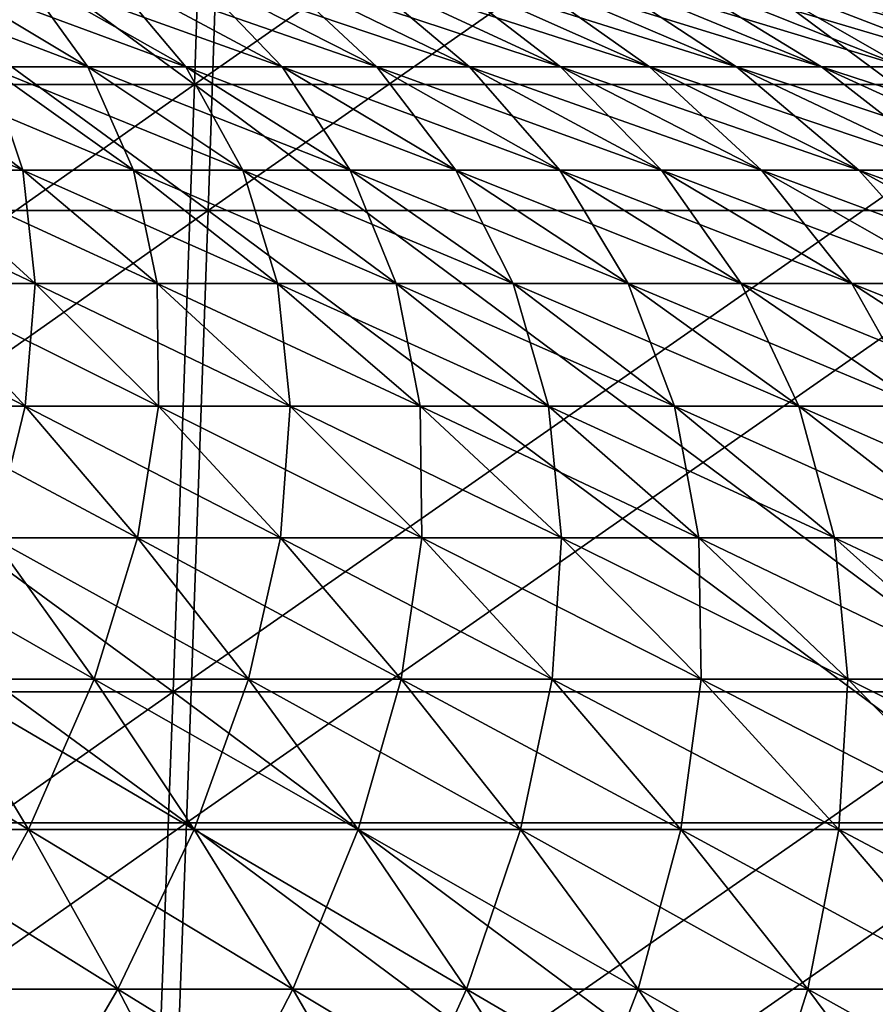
# Model space of a CAD drawing. Header units: millimetres. Extents: x -250 to 250, y -45 to 4150.
# Tile 630 of 656: x 12 to 19, y 4022 to 4030. Entities that reach past the tile are written whole.
import ezdxf

# ---------------------------------------------------------------- set-up
doc = ezdxf.new("R2010")
doc.units = ezdxf.units.MM
doc.header["$LTSCALE"] = 81.481481
for name, color, linetype in [('19', 7, 'CONTINUOUS'), ('20', 7, 'CONTINUOUS'), ('21', 7, 'CONTINUOUS'), ('22', 7, 'CONTINUOUS'), ('23', 7, 'CONTINUOUS'), ('24', 7, 'CONTINUOUS')]:
    doc.layers.add(name, color=color, linetype=linetype)

msp = doc.modelspace()

# ---------------------------------------------------------------- linework, layer by layer
at = {"layer": '19', "color": 7, "linetype": 'CONTINUOUS'}
for points in [[(13.4463, 4028.3791, -218.0081), (6.7263, 4028.3791, -218.3188), (13.6084, 4033.2334, -220.6363), (13.4463, 4028.3791, -218.0081)], [(13.6084, 4033.2334, -220.6363), (6.7263, 4028.3791, -218.3188), (6.8074, 4033.2334, -220.9507), (13.6084, 4033.2334, -220.6363)], [(20.1535, 4028.3791, -217.4907), (13.4463, 4028.3791, -218.0081), (20.3964, 4033.2334, -220.1126), (20.1535, 4028.3791, -217.4907)], [(20.3964, 4033.2334, -220.1126), (13.4463, 4028.3791, -218.0081), (13.6084, 4033.2334, -220.6363), (20.3964, 4033.2334, -220.1126)], [(13.2776, 4023.5841, -215.2736), (6.642, 4023.5841, -215.5804), (13.4463, 4028.3791, -218.0081), (13.2776, 4023.5841, -215.2736)], [(13.4463, 4028.3791, -218.0081), (6.642, 4023.5841, -215.5804), (6.7263, 4028.3791, -218.3188), (13.4463, 4028.3791, -218.0081)], [(19.9007, 4023.5841, -214.7626), (13.2776, 4023.5841, -215.2736), (20.1535, 4028.3791, -217.4907), (19.9007, 4023.5841, -214.7626)], [(20.1535, 4028.3791, -217.4907), (13.2776, 4023.5841, -215.2736), (13.4463, 4028.3791, -218.0081), (20.1535, 4028.3791, -217.4907)], [(13.1025, 4018.8508, -212.434), (6.5543, 4018.8508, -212.7367), (13.2776, 4023.5841, -215.2736), (13.1025, 4018.8508, -212.434)], [(13.2776, 4023.5841, -215.2736), (6.5543, 4018.8508, -212.7367), (6.642, 4023.5841, -215.5804), (13.2776, 4023.5841, -215.2736)], [(19.6382, 4018.8508, -211.9298), (13.1025, 4018.8508, -212.434), (19.9007, 4023.5841, -214.7626), (19.6382, 4018.8508, -211.9298)], [(19.9007, 4023.5841, -214.7626), (13.1025, 4018.8508, -212.434), (13.2776, 4023.5841, -215.2736), (19.9007, 4023.5841, -214.7626)]]:
    msp.add_3dface(points, dxfattribs=at)
at = {"layer": '20', "color": 7, "linetype": 'CONTINUOUS'}
for points in [[(6.7263, 4028.3791, 218.3188), (13.4463, 4028.3791, 218.0081), (6.8074, 4033.2334, 220.9507), (6.7263, 4028.3791, 218.3188)], [(6.8074, 4033.2334, 220.9507), (13.4463, 4028.3791, 218.0081), (13.6084, 4033.2334, 220.6363), (6.8074, 4033.2334, 220.9507)], [(13.4463, 4028.3791, 218.0081), (20.1535, 4028.3791, 217.4907), (13.6084, 4033.2334, 220.6363), (13.4463, 4028.3791, 218.0081)], [(13.6084, 4033.2334, 220.6363), (20.1535, 4028.3791, 217.4907), (20.3964, 4033.2334, 220.1126), (13.6084, 4033.2334, 220.6363)], [(6.642, 4023.5841, 215.5804), (13.2776, 4023.5841, 215.2736), (6.7263, 4028.3791, 218.3188), (6.642, 4023.5841, 215.5804)], [(6.7263, 4028.3791, 218.3188), (13.2776, 4023.5841, 215.2736), (13.4463, 4028.3791, 218.0081), (6.7263, 4028.3791, 218.3188)], [(13.2776, 4023.5841, 215.2736), (19.9007, 4023.5841, 214.7626), (13.4463, 4028.3791, 218.0081), (13.2776, 4023.5841, 215.2736)], [(13.4463, 4028.3791, 218.0081), (19.9007, 4023.5841, 214.7626), (20.1535, 4028.3791, 217.4907), (13.4463, 4028.3791, 218.0081)], [(6.5543, 4018.8508, 212.7367), (13.1025, 4018.8508, 212.434), (6.642, 4023.5841, 215.5804), (6.5543, 4018.8508, 212.7367)], [(6.642, 4023.5841, 215.5804), (13.1025, 4018.8508, 212.434), (13.2776, 4023.5841, 215.2736), (6.642, 4023.5841, 215.5804)], [(13.1025, 4018.8508, 212.434), (19.6382, 4018.8508, 211.9298), (13.2776, 4023.5841, 215.2736), (13.1025, 4018.8508, 212.434)], [(13.2776, 4023.5841, 215.2736), (19.6382, 4018.8508, 211.9298), (19.9007, 4023.5841, 214.7626), (13.2776, 4023.5841, 215.2736)]]:
    msp.add_3dface(points, dxfattribs=at)
at = {"layer": '21', "color": 7, "linetype": 'CONTINUOUS'}
for points in [[(13.3392, 4029.367, 216.2724), (6.6728, 4029.367, 216.5806), (13.5, 4034.182, 218.8789), (13.3392, 4029.367, 216.2724)], [(13.5, 4034.182, 218.8789), (6.6728, 4029.367, 216.5806), (6.7532, 4034.182, 219.1908), (13.5, 4034.182, 218.8789)], [(19.993, 4029.367, 215.759), (13.3392, 4029.367, 216.2724), (20.234, 4034.182, 218.3593), (19.993, 4029.367, 215.759)], [(20.234, 4034.182, 218.3593), (13.3392, 4029.367, 216.2724), (13.5, 4034.182, 218.8789), (20.234, 4034.182, 218.3593)], [(13.172, 4024.6108, 213.5604), (6.5891, 4024.6108, 213.8648), (13.3392, 4029.367, 216.2724), (13.172, 4024.6108, 213.5604)], [(13.3392, 4029.367, 216.2724), (6.5891, 4024.6108, 213.8648), (6.6728, 4029.367, 216.5806), (13.3392, 4029.367, 216.2724)], [(19.7423, 4024.6108, 213.0535), (13.172, 4024.6108, 213.5604), (19.993, 4029.367, 215.759), (19.7423, 4024.6108, 213.0535)], [(19.993, 4029.367, 215.759), (13.172, 4024.6108, 213.5604), (13.3392, 4029.367, 216.2724), (19.993, 4029.367, 215.759)], [(12.9983, 4019.9158, 210.7443), (6.5022, 4019.9158, 211.0446), (13.172, 4024.6108, 213.5604), (12.9983, 4019.9158, 210.7443)], [(13.172, 4024.6108, 213.5604), (6.5022, 4019.9158, 211.0446), (6.5891, 4024.6108, 213.8648), (13.172, 4024.6108, 213.5604)], [(19.482, 4019.9158, 210.244), (12.9983, 4019.9158, 210.7443), (19.7423, 4024.6108, 213.0535), (19.482, 4019.9158, 210.244)], [(19.7423, 4024.6108, 213.0535), (12.9983, 4019.9158, 210.7443), (13.172, 4024.6108, 213.5604), (19.7423, 4024.6108, 213.0535)]]:
    msp.add_3dface(points, dxfattribs=at)
at = {"layer": '22', "color": 7, "linetype": 'CONTINUOUS'}
for points in [[(6.6728, 4029.367, -216.5806), (13.3392, 4029.367, -216.2724), (6.7532, 4034.182, -219.1908), (6.6728, 4029.367, -216.5806)], [(6.7532, 4034.182, -219.1908), (13.3392, 4029.367, -216.2724), (13.5, 4034.182, -218.8789), (6.7532, 4034.182, -219.1908)], [(13.3392, 4029.367, -216.2724), (19.993, 4029.367, -215.759), (13.5, 4034.182, -218.8789), (13.3392, 4029.367, -216.2724)], [(13.5, 4034.182, -218.8789), (19.993, 4029.367, -215.759), (20.234, 4034.182, -218.3593), (13.5, 4034.182, -218.8789)], [(6.5891, 4024.6108, -213.8648), (13.172, 4024.6108, -213.5604), (6.6728, 4029.367, -216.5806), (6.5891, 4024.6108, -213.8648)], [(6.6728, 4029.367, -216.5806), (13.172, 4024.6108, -213.5604), (13.3392, 4029.367, -216.2724), (6.6728, 4029.367, -216.5806)], [(13.172, 4024.6108, -213.5604), (19.7423, 4024.6108, -213.0535), (13.3392, 4029.367, -216.2724), (13.172, 4024.6108, -213.5604)], [(13.3392, 4029.367, -216.2724), (19.7423, 4024.6108, -213.0535), (19.993, 4029.367, -215.759), (13.3392, 4029.367, -216.2724)], [(6.5022, 4019.9158, -211.0446), (12.9983, 4019.9158, -210.7443), (6.5891, 4024.6108, -213.8648), (6.5022, 4019.9158, -211.0446)], [(6.5891, 4024.6108, -213.8648), (12.9983, 4019.9158, -210.7443), (13.172, 4024.6108, -213.5604), (6.5891, 4024.6108, -213.8648)], [(12.9983, 4019.9158, -210.7443), (19.482, 4019.9158, -210.244), (13.172, 4024.6108, -213.5604), (12.9983, 4019.9158, -210.7443)], [(13.172, 4024.6108, -213.5604), (19.482, 4019.9158, -210.244), (19.7423, 4024.6108, -213.0535), (13.172, 4024.6108, -213.5604)]]:
    msp.add_3dface(points, dxfattribs=at)
at = {"layer": '23', "color": 7, "linetype": 'CONTINUOUS'}
for points in [[(11.7243, 4029.5066, 25.4836), (12.5035, 4029.5066, 25.1104), (10.5773, 4030.2427, 22.9905), (11.7243, 4029.5066, 25.4836)], [(10.5773, 4030.2427, 22.9905), (12.5035, 4029.5066, 25.1104), (11.2803, 4030.2427, 22.6539), (10.5773, 4030.2427, 22.9905)], [(12.5035, 4029.5066, 25.1104), (13.2709, 4029.5066, 24.7135), (11.2803, 4030.2427, 22.6539), (12.5035, 4029.5066, 25.1104)], [(11.2803, 4030.2427, 22.6539), (13.2709, 4029.5066, 24.7135), (11.9726, 4030.2427, 22.2958), (11.2803, 4030.2427, 22.6539)], [(13.2709, 4029.5066, 24.7135), (14.0256, 4029.5066, 24.2931), (11.9726, 4030.2427, 22.2958), (13.2709, 4029.5066, 24.7135)], [(11.9726, 4030.2427, 22.2958), (14.0256, 4029.5066, 24.2931), (12.6535, 4030.2427, 21.9165), (11.9726, 4030.2427, 22.2958)], [(14.0256, 4029.5066, 24.2931), (14.7671, 4029.5066, 23.8496), (12.6535, 4030.2427, 21.9165), (14.0256, 4029.5066, 24.2931)], [(12.6535, 4030.2427, 21.9165), (14.7671, 4029.5066, 23.8496), (13.3224, 4030.2427, 21.5165), (12.6535, 4030.2427, 21.9165)], [(14.7671, 4029.5066, 23.8496), (15.4945, 4029.5066, 23.3836), (13.3224, 4030.2427, 21.5165), (14.7671, 4029.5066, 23.8496)], [(13.3224, 4030.2427, 21.5165), (15.4945, 4029.5066, 23.3836), (13.9787, 4030.2427, 21.096), (13.3224, 4030.2427, 21.5165)], [(15.4945, 4029.5066, 23.3836), (16.2073, 4029.5066, 22.8953), (13.9787, 4030.2427, 21.096), (15.4945, 4029.5066, 23.3836)], [(13.9787, 4030.2427, 21.096), (16.2073, 4029.5066, 22.8953), (14.6217, 4030.2427, 20.6555), (13.9787, 4030.2427, 21.096)], [(16.2073, 4029.5066, 22.8953), (16.9046, 4029.5066, 22.3854), (14.6217, 4030.2427, 20.6555), (16.2073, 4029.5066, 22.8953)], [(14.6217, 4030.2427, 20.6555), (16.9046, 4029.5066, 22.3854), (15.2509, 4030.2427, 20.1954), (14.6217, 4030.2427, 20.6555)], [(16.9046, 4029.5066, 22.3854), (17.586, 4029.5066, 21.8542), (15.2509, 4030.2427, 20.1954), (16.9046, 4029.5066, 22.3854)], [(15.2509, 4030.2427, 20.1954), (17.586, 4029.5066, 21.8542), (15.8656, 4030.2427, 19.7162), (15.2509, 4030.2427, 20.1954)], [(17.586, 4029.5066, 21.8542), (18.2506, 4029.5066, 21.3022), (15.8656, 4030.2427, 19.7162), (17.586, 4029.5066, 21.8542)], [(15.8656, 4030.2427, 19.7162), (18.2506, 4029.5066, 21.3022), (16.4652, 4030.2427, 19.2183), (15.8656, 4030.2427, 19.7162)], [(18.2506, 4029.5066, 21.3022), (18.898, 4029.5066, 20.7301), (16.4652, 4030.2427, 19.2183), (18.2506, 4029.5066, 21.3022)], [(16.4652, 4030.2427, 19.2183), (18.898, 4029.5066, 20.7301), (17.0492, 4030.2427, 18.7021), (16.4652, 4030.2427, 19.2183)], [(18.898, 4029.5066, 20.7301), (19.5274, 4029.5066, 20.1383), (17.0492, 4030.2427, 18.7021), (18.898, 4029.5066, 20.7301)], [(17.0492, 4030.2427, 18.7021), (19.5274, 4029.5066, 20.1383), (17.6171, 4030.2427, 18.1682), (17.0492, 4030.2427, 18.7021)], [(19.5274, 4029.5066, 20.1383), (20.1383, 4029.5066, 19.5274), (17.6171, 4030.2427, 18.1682), (19.5274, 4029.5066, 20.1383)], [(17.6171, 4030.2427, 18.1682), (20.1383, 4029.5066, 19.5274), (18.1682, 4030.2427, 17.6171), (17.6171, 4030.2427, 18.1682)], [(20.1383, 4029.5066, 19.5274), (20.7301, 4029.5066, 18.898), (18.1682, 4030.2427, 17.6171), (20.1383, 4029.5066, 19.5274)], [(18.1682, 4030.2427, 17.6171), (20.7301, 4029.5066, 18.898), (18.7021, 4030.2427, 17.0492), (18.1682, 4030.2427, 17.6171)], [(11.1169, 4028.6952, 28.696), (11.9953, 4028.6952, 28.3401), (10.1333, 4029.5066, 26.157), (11.1169, 4028.6952, 28.696)], [(10.1333, 4029.5066, 26.157), (11.9953, 4028.6952, 28.3401), (10.934, 4029.5066, 25.8325), (10.1333, 4029.5066, 26.157)], [(11.9953, 4028.6952, 28.3401), (12.8624, 4028.6952, 27.9572), (10.934, 4029.5066, 25.8325), (11.9953, 4028.6952, 28.3401)], [(10.934, 4029.5066, 25.8325), (12.8624, 4028.6952, 27.9572), (11.7243, 4029.5066, 25.4836), (10.934, 4029.5066, 25.8325)], [(12.8624, 4028.6952, 27.9572), (13.7172, 4028.6952, 27.5479), (11.7243, 4029.5066, 25.4836), (12.8624, 4028.6952, 27.9572)], [(11.7243, 4029.5066, 25.4836), (13.7172, 4028.6952, 27.5479), (12.5035, 4029.5066, 25.1104), (11.7243, 4029.5066, 25.4836)], [(13.7172, 4028.6952, 27.5479), (14.559, 4028.6952, 27.1124), (12.5035, 4029.5066, 25.1104), (13.7172, 4028.6952, 27.5479)], [(12.5035, 4029.5066, 25.1104), (14.559, 4028.6952, 27.1124), (13.2709, 4029.5066, 24.7135), (12.5035, 4029.5066, 25.1104)], [(14.559, 4028.6952, 27.1124), (15.3871, 4028.6952, 26.6512), (13.2709, 4029.5066, 24.7135), (14.559, 4028.6952, 27.1124)], [(13.2709, 4029.5066, 24.7135), (15.3871, 4028.6952, 26.6512), (14.0256, 4029.5066, 24.2931), (13.2709, 4029.5066, 24.7135)], [(15.3871, 4028.6952, 26.6512), (16.2005, 4028.6952, 26.1647), (14.0256, 4029.5066, 24.2931), (15.3871, 4028.6952, 26.6512)], [(14.0256, 4029.5066, 24.2931), (16.2005, 4028.6952, 26.1647), (14.7671, 4029.5066, 23.8496), (14.0256, 4029.5066, 24.2931)], [(16.2005, 4028.6952, 26.1647), (16.9985, 4028.6952, 25.6534), (14.7671, 4029.5066, 23.8496), (16.2005, 4028.6952, 26.1647)], [(14.7671, 4029.5066, 23.8496), (16.9985, 4028.6952, 25.6534), (15.4945, 4029.5066, 23.3836), (14.7671, 4029.5066, 23.8496)], [(16.9985, 4028.6952, 25.6534), (17.7805, 4028.6952, 25.1177), (15.4945, 4029.5066, 23.3836), (16.9985, 4028.6952, 25.6534)], [(15.4945, 4029.5066, 23.3836), (17.7805, 4028.6952, 25.1177), (16.2073, 4029.5066, 22.8953), (15.4945, 4029.5066, 23.3836)], [(17.7805, 4028.6952, 25.1177), (18.5455, 4028.6952, 24.5583), (16.2073, 4029.5066, 22.8953), (17.7805, 4028.6952, 25.1177)], [(16.2073, 4029.5066, 22.8953), (18.5455, 4028.6952, 24.5583), (16.9046, 4029.5066, 22.3854), (16.2073, 4029.5066, 22.8953)], [(18.5455, 4028.6952, 24.5583), (19.293, 4028.6952, 23.9755), (16.9046, 4029.5066, 22.3854), (18.5455, 4028.6952, 24.5583)], [(16.9046, 4029.5066, 22.3854), (19.293, 4028.6952, 23.9755), (17.586, 4029.5066, 21.8542), (16.9046, 4029.5066, 22.3854)], [(19.293, 4028.6952, 23.9755), (20.0222, 4028.6952, 23.37), (17.586, 4029.5066, 21.8542), (19.293, 4028.6952, 23.9755)], [(17.586, 4029.5066, 21.8542), (20.0222, 4028.6952, 23.37), (18.2506, 4029.5066, 21.3022), (17.586, 4029.5066, 21.8542)], [(20.0222, 4028.6952, 23.37), (20.7324, 4028.6952, 22.7423), (18.2506, 4029.5066, 21.3022), (20.0222, 4028.6952, 23.37)], [(18.2506, 4029.5066, 21.3022), (20.7324, 4028.6952, 22.7423), (18.898, 4029.5066, 20.7301), (18.2506, 4029.5066, 21.3022)], [(11.1251, 4027.809, 31.5708), (12.0921, 4027.809, 31.2132), (10.2279, 4028.6952, 29.0247), (11.1251, 4027.809, 31.5708)], [(10.2279, 4028.6952, 29.0247), (12.0921, 4027.809, 31.2132), (11.1169, 4028.6952, 28.696), (10.2279, 4028.6952, 29.0247)], [(12.0921, 4027.809, 31.2132), (13.0475, 4027.809, 30.826), (11.1169, 4028.6952, 28.696), (12.0921, 4027.809, 31.2132)], [(11.1169, 4028.6952, 28.696), (13.0475, 4027.809, 30.826), (11.9953, 4028.6952, 28.3401), (11.1169, 4028.6952, 28.696)], [(13.0475, 4027.809, 30.826), (13.9906, 4027.809, 30.4096), (11.9953, 4028.6952, 28.3401), (13.0475, 4027.809, 30.826)], [(11.9953, 4028.6952, 28.3401), (13.9906, 4027.809, 30.4096), (12.8624, 4028.6952, 27.9572), (11.9953, 4028.6952, 28.3401)], [(13.9906, 4027.809, 30.4096), (14.9205, 4027.809, 29.9643), (12.8624, 4028.6952, 27.9572), (13.9906, 4027.809, 30.4096)], [(12.8624, 4028.6952, 27.9572), (14.9205, 4027.809, 29.9643), (13.7172, 4028.6952, 27.5479), (12.8624, 4028.6952, 27.9572)], [(14.9205, 4027.809, 29.9643), (15.8361, 4027.809, 29.4906), (13.7172, 4028.6952, 27.5479), (14.9205, 4027.809, 29.9643)], [(13.7172, 4028.6952, 27.5479), (15.8361, 4027.809, 29.4906), (14.559, 4028.6952, 27.1124), (13.7172, 4028.6952, 27.5479)], [(15.8361, 4027.809, 29.4906), (16.7368, 4027.809, 28.989), (14.559, 4028.6952, 27.1124), (15.8361, 4027.809, 29.4906)], [(14.559, 4028.6952, 27.1124), (16.7368, 4027.809, 28.989), (15.3871, 4028.6952, 26.6512), (14.559, 4028.6952, 27.1124)], [(16.7368, 4027.809, 28.989), (17.6216, 4027.809, 28.4598), (15.3871, 4028.6952, 26.6512), (16.7368, 4027.809, 28.989)], [(15.3871, 4028.6952, 26.6512), (17.6216, 4027.809, 28.4598), (16.2005, 4028.6952, 26.1647), (15.3871, 4028.6952, 26.6512)], [(17.6216, 4027.809, 28.4598), (18.4896, 4027.809, 27.9037), (16.2005, 4028.6952, 26.1647), (17.6216, 4027.809, 28.4598)], [(16.2005, 4028.6952, 26.1647), (18.4896, 4027.809, 27.9037), (16.9985, 4028.6952, 25.6534), (16.2005, 4028.6952, 26.1647)], [(18.4896, 4027.809, 27.9037), (19.3402, 4027.809, 27.321), (16.9985, 4028.6952, 25.6534), (18.4896, 4027.809, 27.9037)], [(16.9985, 4028.6952, 25.6534), (19.3402, 4027.809, 27.321), (17.7805, 4028.6952, 25.1177), (16.9985, 4028.6952, 25.6534)], [(19.3402, 4027.809, 27.321), (20.1723, 4027.809, 26.7125), (17.7805, 4028.6952, 25.1177), (19.3402, 4027.809, 27.321)], [(17.7805, 4028.6952, 25.1177), (20.1723, 4027.809, 26.7125), (18.5455, 4028.6952, 24.5583), (17.7805, 4028.6952, 25.1177)], [(20.1723, 4027.809, 26.7125), (20.9854, 4027.809, 26.0786), (18.5455, 4028.6952, 24.5583), (20.1723, 4027.809, 26.7125)], [(18.5455, 4028.6952, 24.5583), (20.9854, 4027.809, 26.0786), (19.293, 4028.6952, 23.9755), (18.5455, 4028.6952, 24.5583)], [(10.9582, 4026.8487, 34.4465), (12.0138, 4026.8487, 34.0927), (10.1476, 4027.809, 31.8984), (10.9582, 4026.8487, 34.4465)], [(10.1476, 4027.809, 31.8984), (12.0138, 4026.8487, 34.0927), (11.1251, 4027.809, 31.5708), (10.1476, 4027.809, 31.8984)], [(12.0138, 4026.8487, 34.0927), (13.058, 4026.8487, 33.7066), (11.1251, 4027.809, 31.5708), (12.0138, 4026.8487, 34.0927)], [(11.1251, 4027.809, 31.5708), (13.058, 4026.8487, 33.7066), (12.0921, 4027.809, 31.2132), (11.1251, 4027.809, 31.5708)], [(13.058, 4026.8487, 33.7066), (14.0898, 4026.8487, 33.2885), (12.0921, 4027.809, 31.2132), (13.058, 4026.8487, 33.7066)], [(12.0921, 4027.809, 31.2132), (14.0898, 4026.8487, 33.2885), (13.0475, 4027.809, 30.826), (12.0921, 4027.809, 31.2132)], [(14.0898, 4026.8487, 33.2885), (15.1082, 4026.8487, 32.8388), (13.0475, 4027.809, 30.826), (14.0898, 4026.8487, 33.2885)], [(13.0475, 4027.809, 30.826), (15.1082, 4026.8487, 32.8388), (13.9906, 4027.809, 30.4096), (13.0475, 4027.809, 30.826)], [(15.1082, 4026.8487, 32.8388), (16.1124, 4026.8487, 32.358), (13.9906, 4027.809, 30.4096), (15.1082, 4026.8487, 32.8388)], [(13.9906, 4027.809, 30.4096), (16.1124, 4026.8487, 32.358), (14.9205, 4027.809, 29.9643), (13.9906, 4027.809, 30.4096)], [(16.1124, 4026.8487, 32.358), (17.1012, 4026.8487, 31.8464), (14.9205, 4027.809, 29.9643), (16.1124, 4026.8487, 32.358)], [(14.9205, 4027.809, 29.9643), (17.1012, 4026.8487, 31.8464), (15.8361, 4027.809, 29.4906), (14.9205, 4027.809, 29.9643)], [(17.1012, 4026.8487, 31.8464), (18.0738, 4026.8487, 31.3047), (15.8361, 4027.809, 29.4906), (17.1012, 4026.8487, 31.8464)], [(15.8361, 4027.809, 29.4906), (18.0738, 4026.8487, 31.3047), (16.7368, 4027.809, 28.989), (15.8361, 4027.809, 29.4906)], [(18.0738, 4026.8487, 31.3047), (19.0292, 4026.8487, 30.7333), (16.7368, 4027.809, 28.989), (18.0738, 4026.8487, 31.3047)], [(16.7368, 4027.809, 28.989), (19.0292, 4026.8487, 30.7333), (17.6216, 4027.809, 28.4598), (16.7368, 4027.809, 28.989)], [(19.0292, 4026.8487, 30.7333), (19.9666, 4026.8487, 30.1327), (17.6216, 4027.809, 28.4598), (19.0292, 4026.8487, 30.7333)], [(17.6216, 4027.809, 28.4598), (19.9666, 4026.8487, 30.1327), (18.4896, 4027.809, 27.9037), (17.6216, 4027.809, 28.4598)], [(19.9666, 4026.8487, 30.1327), (20.8851, 4026.8487, 29.5035), (18.4896, 4027.809, 27.9037), (19.9666, 4026.8487, 30.1327)], [(18.4896, 4027.809, 27.9037), (20.8851, 4026.8487, 29.5035), (19.3402, 4027.809, 27.321), (18.4896, 4027.809, 27.9037)], [(11.7605, 4025.815, 36.9685), (12.8934, 4025.815, 36.5888), (10.9582, 4026.8487, 34.4465), (11.7605, 4025.815, 36.9685)], [(10.9582, 4026.8487, 34.4465), (12.8934, 4025.815, 36.5888), (12.0138, 4026.8487, 34.0927), (10.9582, 4026.8487, 34.4465)], [(12.8934, 4025.815, 36.5888), (14.014, 4025.815, 36.1744), (12.0138, 4026.8487, 34.0927), (12.8934, 4025.815, 36.5888)], [(12.0138, 4026.8487, 34.0927), (14.014, 4025.815, 36.1744), (13.058, 4026.8487, 33.7066), (12.0138, 4026.8487, 34.0927)], [(14.014, 4025.815, 36.1744), (15.1214, 4025.815, 35.7257), (13.058, 4026.8487, 33.7066), (14.014, 4025.815, 36.1744)], [(13.058, 4026.8487, 33.7066), (15.1214, 4025.815, 35.7257), (14.0898, 4026.8487, 33.2885), (13.058, 4026.8487, 33.7066)], [(15.1214, 4025.815, 35.7257), (16.2144, 4025.815, 35.243), (14.0898, 4026.8487, 33.2885), (15.1214, 4025.815, 35.7257)], [(14.0898, 4026.8487, 33.2885), (16.2144, 4025.815, 35.243), (15.1082, 4026.8487, 32.8388), (14.0898, 4026.8487, 33.2885)], [(16.2144, 4025.815, 35.243), (17.292, 4025.815, 34.727), (15.1082, 4026.8487, 32.8388), (16.2144, 4025.815, 35.243)], [(15.1082, 4026.8487, 32.8388), (17.292, 4025.815, 34.727), (16.1124, 4026.8487, 32.358), (15.1082, 4026.8487, 32.8388)], [(17.292, 4025.815, 34.727), (18.3532, 4025.815, 34.178), (16.1124, 4026.8487, 32.358), (17.292, 4025.815, 34.727)], [(16.1124, 4026.8487, 32.358), (18.3532, 4025.815, 34.178), (17.1012, 4026.8487, 31.8464), (16.1124, 4026.8487, 32.358)], [(18.3532, 4025.815, 34.178), (19.397, 4025.815, 33.5966), (17.1012, 4026.8487, 31.8464), (18.3532, 4025.815, 34.178)], [(17.1012, 4026.8487, 31.8464), (19.397, 4025.815, 33.5966), (18.0738, 4026.8487, 31.3047), (17.1012, 4026.8487, 31.8464)], [(19.397, 4025.815, 33.5966), (20.4224, 4025.815, 32.9834), (18.0738, 4026.8487, 31.3047), (19.397, 4025.815, 33.5966)], [(18.0738, 4026.8487, 31.3047), (20.4224, 4025.815, 32.9834), (19.0292, 4026.8487, 30.7333), (18.0738, 4026.8487, 31.3047)], [(11.3327, 4024.7087, 39.8302), (12.5539, 4024.7087, 39.4623), (10.6165, 4025.815, 37.3131), (11.3327, 4024.7087, 39.8302)], [(10.6165, 4025.815, 37.3131), (12.5539, 4024.7087, 39.4623), (11.7605, 4025.815, 36.9685), (10.6165, 4025.815, 37.3131)], [(12.5539, 4024.7087, 39.4623), (13.7632, 4024.7087, 39.057), (11.7605, 4025.815, 36.9685), (12.5539, 4024.7087, 39.4623)], [(11.7605, 4025.815, 36.9685), (13.7632, 4024.7087, 39.057), (12.8934, 4025.815, 36.5888), (11.7605, 4025.815, 36.9685)], [(13.7632, 4024.7087, 39.057), (14.9594, 4024.7087, 38.6146), (12.8934, 4025.815, 36.5888), (13.7632, 4024.7087, 39.057)], [(12.8934, 4025.815, 36.5888), (14.9594, 4024.7087, 38.6146), (14.014, 4025.815, 36.1744), (12.8934, 4025.815, 36.5888)], [(14.9594, 4024.7087, 38.6146), (16.1414, 4024.7087, 38.1356), (14.014, 4025.815, 36.1744), (14.9594, 4024.7087, 38.6146)], [(14.014, 4025.815, 36.1744), (16.1414, 4024.7087, 38.1356), (15.1214, 4025.815, 35.7257), (14.014, 4025.815, 36.1744)], [(16.1414, 4024.7087, 38.1356), (17.3082, 4024.7087, 37.6205), (15.1214, 4025.815, 35.7257), (16.1414, 4024.7087, 38.1356)], [(15.1214, 4025.815, 35.7257), (17.3082, 4024.7087, 37.6205), (16.2144, 4025.815, 35.243), (15.1214, 4025.815, 35.7257)], [(17.3082, 4024.7087, 37.6205), (18.4585, 4024.7087, 37.0696), (16.2144, 4025.815, 35.243), (17.3082, 4024.7087, 37.6205)], [(16.2144, 4025.815, 35.243), (18.4585, 4024.7087, 37.0696), (17.292, 4025.815, 34.727), (16.2144, 4025.815, 35.243)], [(18.4585, 4024.7087, 37.0696), (19.5913, 4024.7087, 36.4836), (17.292, 4025.815, 34.727), (18.4585, 4024.7087, 37.0696)], [(17.292, 4025.815, 34.727), (19.5913, 4024.7087, 36.4836), (18.3532, 4025.815, 34.178), (17.292, 4025.815, 34.727)], [(19.5913, 4024.7087, 36.4836), (20.7055, 4024.7087, 35.863), (18.3532, 4025.815, 34.178), (19.5913, 4024.7087, 36.4836)], [(18.3532, 4025.815, 34.178), (20.7055, 4024.7087, 35.863), (19.397, 4025.815, 33.5966), (18.3532, 4025.815, 34.178)], [(10.7313, 4023.5306, 42.6676), (12.0402, 4023.5306, 42.3169), (10.1007, 4024.7087, 40.1603), (10.7313, 4023.5306, 42.6676)], [(10.1007, 4024.7087, 40.1603), (12.0402, 4023.5306, 42.3169), (11.3327, 4024.7087, 39.8302), (10.1007, 4024.7087, 40.1603)], [(12.0402, 4023.5306, 42.3169), (13.3376, 4023.5306, 41.9261), (11.3327, 4024.7087, 39.8302), (12.0402, 4023.5306, 42.3169)], [(11.3327, 4024.7087, 39.8302), (13.3376, 4023.5306, 41.9261), (12.5539, 4024.7087, 39.4623), (11.3327, 4024.7087, 39.8302)], [(13.3376, 4023.5306, 41.9261), (14.6224, 4023.5306, 41.4955), (12.5539, 4024.7087, 39.4623), (13.3376, 4023.5306, 41.9261)], [(12.5539, 4024.7087, 39.4623), (14.6224, 4023.5306, 41.4955), (13.7632, 4024.7087, 39.057), (12.5539, 4024.7087, 39.4623)], [(14.6224, 4023.5306, 41.4955), (15.8934, 4023.5306, 41.0255), (13.7632, 4024.7087, 39.057), (14.6224, 4023.5306, 41.4955)], [(13.7632, 4024.7087, 39.057), (15.8934, 4023.5306, 41.0255), (14.9594, 4024.7087, 38.6146), (13.7632, 4024.7087, 39.057)], [(15.8934, 4023.5306, 41.0255), (17.1492, 4023.5306, 40.5166), (14.9594, 4024.7087, 38.6146), (15.8934, 4023.5306, 41.0255)], [(14.9594, 4024.7087, 38.6146), (17.1492, 4023.5306, 40.5166), (16.1414, 4024.7087, 38.1356), (14.9594, 4024.7087, 38.6146)], [(17.1492, 4023.5306, 40.5166), (18.3888, 4023.5306, 39.9693), (16.1414, 4024.7087, 38.1356), (17.1492, 4023.5306, 40.5166)], [(16.1414, 4024.7087, 38.1356), (18.3888, 4023.5306, 39.9693), (17.3082, 4024.7087, 37.6205), (16.1414, 4024.7087, 38.1356)], [(18.3888, 4023.5306, 39.9693), (19.6109, 4023.5306, 39.384), (17.3082, 4024.7087, 37.6205), (18.3888, 4023.5306, 39.9693)], [(17.3082, 4024.7087, 37.6205), (19.6109, 4023.5306, 39.384), (18.4585, 4024.7087, 37.0696), (17.3082, 4024.7087, 37.6205)], [(19.6109, 4023.5306, 39.384), (20.8144, 4023.5306, 38.7614), (18.4585, 4024.7087, 37.0696), (19.6109, 4023.5306, 39.384)], [(18.4585, 4024.7087, 37.0696), (20.8144, 4023.5306, 38.7614), (19.5913, 4024.7087, 36.4836), (18.4585, 4024.7087, 37.0696)], [(11.3538, 4022.2817, 45.1425), (12.7386, 4022.2817, 44.7715), (10.7313, 4023.5306, 42.6676), (11.3538, 4022.2817, 45.1425)], [(10.7313, 4023.5306, 42.6676), (12.7386, 4022.2817, 44.7715), (12.0402, 4023.5306, 42.3169), (10.7313, 4023.5306, 42.6676)], [(12.7386, 4022.2817, 44.7715), (14.1113, 4022.2817, 44.358), (12.0402, 4023.5306, 42.3169), (12.7386, 4022.2817, 44.7715)], [(12.0402, 4023.5306, 42.3169), (14.1113, 4022.2817, 44.358), (13.3376, 4023.5306, 41.9261), (12.0402, 4023.5306, 42.3169)], [(14.1113, 4022.2817, 44.358), (15.4706, 4022.2817, 43.9024), (13.3376, 4023.5306, 41.9261), (14.1113, 4022.2817, 44.358)], [(13.3376, 4023.5306, 41.9261), (15.4706, 4022.2817, 43.9024), (14.6224, 4023.5306, 41.4955), (13.3376, 4023.5306, 41.9261)], [(15.4706, 4022.2817, 43.9024), (16.8152, 4022.2817, 43.4051), (14.6224, 4023.5306, 41.4955), (15.4706, 4022.2817, 43.9024)], [(14.6224, 4023.5306, 41.4955), (16.8152, 4022.2817, 43.4051), (15.8934, 4023.5306, 41.0255), (14.6224, 4023.5306, 41.4955)], [(16.8152, 4022.2817, 43.4051), (18.1439, 4022.2817, 42.8667), (15.8934, 4023.5306, 41.0255), (16.8152, 4022.2817, 43.4051)], [(15.8934, 4023.5306, 41.0255), (18.1439, 4022.2817, 42.8667), (17.1492, 4023.5306, 40.5166), (15.8934, 4023.5306, 41.0255)], [(18.1439, 4022.2817, 42.8667), (19.4554, 4022.2817, 42.2877), (17.1492, 4023.5306, 40.5166), (18.1439, 4022.2817, 42.8667)], [(17.1492, 4023.5306, 40.5166), (19.4554, 4022.2817, 42.2877), (18.3888, 4023.5306, 39.9693), (17.1492, 4023.5306, 40.5166)], [(19.4554, 4022.2817, 42.2877), (20.7484, 4022.2817, 41.6685), (18.3888, 4023.5306, 39.9693), (19.4554, 4022.2817, 42.2877)], [(18.3888, 4023.5306, 39.9693), (20.7484, 4022.2817, 41.6685), (19.6109, 4023.5306, 39.384), (18.3888, 4023.5306, 39.9693)], [(11.9676, 4020.9628, 47.5831), (13.4273, 4020.9628, 47.192), (11.3538, 4022.2817, 45.1425), (11.9676, 4020.9628, 47.5831)], [(11.3538, 4022.2817, 45.1425), (13.4273, 4020.9628, 47.192), (12.7386, 4022.2817, 44.7715), (11.3538, 4022.2817, 45.1425)], [(13.4273, 4020.9628, 47.192), (14.8742, 4020.9628, 46.7561), (12.7386, 4022.2817, 44.7715), (13.4273, 4020.9628, 47.192)], [(12.7386, 4022.2817, 44.7715), (14.8742, 4020.9628, 46.7561), (14.1113, 4022.2817, 44.358), (12.7386, 4022.2817, 44.7715)], [(14.8742, 4020.9628, 46.7561), (16.307, 4020.9628, 46.2759), (14.1113, 4022.2817, 44.358), (14.8742, 4020.9628, 46.7561)], [(14.1113, 4022.2817, 44.358), (16.307, 4020.9628, 46.2759), (15.4706, 4022.2817, 43.9024), (14.1113, 4022.2817, 44.358)], [(16.307, 4020.9628, 46.2759), (17.7243, 4020.9628, 45.7518), (15.4706, 4022.2817, 43.9024), (16.307, 4020.9628, 46.2759)], [(15.4706, 4022.2817, 43.9024), (17.7243, 4020.9628, 45.7518), (16.8152, 4022.2817, 43.4051), (15.4706, 4022.2817, 43.9024)], [(17.7243, 4020.9628, 45.7518), (19.1248, 4020.9628, 45.1842), (16.8152, 4022.2817, 43.4051), (17.7243, 4020.9628, 45.7518)], [(16.8152, 4022.2817, 43.4051), (19.1248, 4020.9628, 45.1842), (18.1439, 4022.2817, 42.8667), (16.8152, 4022.2817, 43.4051)], [(19.1248, 4020.9628, 45.1842), (20.5072, 4020.9628, 44.5739), (18.1439, 4022.2817, 42.8667), (19.1248, 4020.9628, 45.1842)], [(18.1439, 4022.2817, 42.8667), (20.5072, 4020.9628, 44.5739), (19.4554, 4022.2817, 42.2877), (18.1439, 4022.2817, 42.8667)]]:
    msp.add_3dface(points, dxfattribs=at)
at = {"layer": '24', "color": 7, "linetype": 'CONTINUOUS'}
for points in [[(12.5035, 4029.5066, -25.1104), (11.7243, 4029.5066, -25.4836), (11.2803, 4030.2427, -22.6539), (12.5035, 4029.5066, -25.1104)], [(11.9726, 4030.2427, -22.2958), (12.5035, 4029.5066, -25.1104), (11.2803, 4030.2427, -22.6539), (11.9726, 4030.2427, -22.2958)], [(13.2709, 4029.5066, -24.7135), (12.5035, 4029.5066, -25.1104), (11.9726, 4030.2427, -22.2958), (13.2709, 4029.5066, -24.7135)], [(12.6535, 4030.2427, -21.9165), (13.2709, 4029.5066, -24.7135), (11.9726, 4030.2427, -22.2958), (12.6535, 4030.2427, -21.9165)], [(14.0256, 4029.5066, -24.2931), (13.2709, 4029.5066, -24.7135), (12.6535, 4030.2427, -21.9165), (14.0256, 4029.5066, -24.2931)], [(13.3224, 4030.2427, -21.5165), (14.0256, 4029.5066, -24.2931), (12.6535, 4030.2427, -21.9165), (13.3224, 4030.2427, -21.5165)], [(14.7671, 4029.5066, -23.8496), (14.0256, 4029.5066, -24.2931), (13.3224, 4030.2427, -21.5165), (14.7671, 4029.5066, -23.8496)], [(13.9787, 4030.2427, -21.096), (14.7671, 4029.5066, -23.8496), (13.3224, 4030.2427, -21.5165), (13.9787, 4030.2427, -21.096)], [(15.4945, 4029.5066, -23.3836), (14.7671, 4029.5066, -23.8496), (13.9787, 4030.2427, -21.096), (15.4945, 4029.5066, -23.3836)], [(14.6217, 4030.2427, -20.6555), (15.4945, 4029.5066, -23.3836), (13.9787, 4030.2427, -21.096), (14.6217, 4030.2427, -20.6555)], [(16.2073, 4029.5066, -22.8953), (15.4945, 4029.5066, -23.3836), (14.6217, 4030.2427, -20.6555), (16.2073, 4029.5066, -22.8953)], [(15.2509, 4030.2427, -20.1954), (16.2073, 4029.5066, -22.8953), (14.6217, 4030.2427, -20.6555), (15.2509, 4030.2427, -20.1954)], [(16.9046, 4029.5066, -22.3854), (16.2073, 4029.5066, -22.8953), (15.2509, 4030.2427, -20.1954), (16.9046, 4029.5066, -22.3854)], [(15.8656, 4030.2427, -19.7162), (16.9046, 4029.5066, -22.3854), (15.2509, 4030.2427, -20.1954), (15.8656, 4030.2427, -19.7162)], [(17.586, 4029.5066, -21.8542), (16.9046, 4029.5066, -22.3854), (15.8656, 4030.2427, -19.7162), (17.586, 4029.5066, -21.8542)], [(16.4652, 4030.2427, -19.2183), (17.586, 4029.5066, -21.8542), (15.8656, 4030.2427, -19.7162), (16.4652, 4030.2427, -19.2183)], [(18.2506, 4029.5066, -21.3022), (17.586, 4029.5066, -21.8542), (16.4652, 4030.2427, -19.2183), (18.2506, 4029.5066, -21.3022)], [(17.0492, 4030.2427, -18.7021), (18.2506, 4029.5066, -21.3022), (16.4652, 4030.2427, -19.2183), (17.0492, 4030.2427, -18.7021)], [(18.898, 4029.5066, -20.7301), (18.2506, 4029.5066, -21.3022), (17.0492, 4030.2427, -18.7021), (18.898, 4029.5066, -20.7301)], [(17.6171, 4030.2427, -18.1682), (18.898, 4029.5066, -20.7301), (17.0492, 4030.2427, -18.7021), (17.6171, 4030.2427, -18.1682)], [(19.5274, 4029.5066, -20.1383), (18.898, 4029.5066, -20.7301), (17.6171, 4030.2427, -18.1682), (19.5274, 4029.5066, -20.1383)], [(18.1682, 4030.2427, -17.6171), (19.5274, 4029.5066, -20.1383), (17.6171, 4030.2427, -18.1682), (18.1682, 4030.2427, -17.6171)], [(20.1383, 4029.5066, -19.5274), (19.5274, 4029.5066, -20.1383), (18.1682, 4030.2427, -17.6171), (20.1383, 4029.5066, -19.5274)], [(18.7021, 4030.2427, -17.0492), (20.1383, 4029.5066, -19.5274), (18.1682, 4030.2427, -17.6171), (18.7021, 4030.2427, -17.0492)], [(11.9953, 4028.6952, -28.3401), (11.1169, 4028.6952, -28.696), (10.934, 4029.5066, -25.8325), (11.9953, 4028.6952, -28.3401)], [(11.7243, 4029.5066, -25.4836), (11.9953, 4028.6952, -28.3401), (10.934, 4029.5066, -25.8325), (11.7243, 4029.5066, -25.4836)], [(12.8624, 4028.6952, -27.9572), (11.9953, 4028.6952, -28.3401), (11.7243, 4029.5066, -25.4836), (12.8624, 4028.6952, -27.9572)], [(12.5035, 4029.5066, -25.1104), (12.8624, 4028.6952, -27.9572), (11.7243, 4029.5066, -25.4836), (12.5035, 4029.5066, -25.1104)], [(13.7172, 4028.6952, -27.5479), (12.8624, 4028.6952, -27.9572), (12.5035, 4029.5066, -25.1104), (13.7172, 4028.6952, -27.5479)], [(13.2709, 4029.5066, -24.7135), (13.7172, 4028.6952, -27.5479), (12.5035, 4029.5066, -25.1104), (13.2709, 4029.5066, -24.7135)], [(14.559, 4028.6952, -27.1124), (13.7172, 4028.6952, -27.5479), (13.2709, 4029.5066, -24.7135), (14.559, 4028.6952, -27.1124)], [(14.0256, 4029.5066, -24.2931), (14.559, 4028.6952, -27.1124), (13.2709, 4029.5066, -24.7135), (14.0256, 4029.5066, -24.2931)], [(15.3871, 4028.6952, -26.6512), (14.559, 4028.6952, -27.1124), (14.0256, 4029.5066, -24.2931), (15.3871, 4028.6952, -26.6512)], [(14.7671, 4029.5066, -23.8496), (15.3871, 4028.6952, -26.6512), (14.0256, 4029.5066, -24.2931), (14.7671, 4029.5066, -23.8496)], [(16.2005, 4028.6952, -26.1647), (15.3871, 4028.6952, -26.6512), (14.7671, 4029.5066, -23.8496), (16.2005, 4028.6952, -26.1647)], [(15.4945, 4029.5066, -23.3836), (16.2005, 4028.6952, -26.1647), (14.7671, 4029.5066, -23.8496), (15.4945, 4029.5066, -23.3836)], [(16.9985, 4028.6952, -25.6534), (16.2005, 4028.6952, -26.1647), (15.4945, 4029.5066, -23.3836), (16.9985, 4028.6952, -25.6534)], [(16.2073, 4029.5066, -22.8953), (16.9985, 4028.6952, -25.6534), (15.4945, 4029.5066, -23.3836), (16.2073, 4029.5066, -22.8953)], [(17.7805, 4028.6952, -25.1177), (16.9985, 4028.6952, -25.6534), (16.2073, 4029.5066, -22.8953), (17.7805, 4028.6952, -25.1177)], [(16.9046, 4029.5066, -22.3854), (17.7805, 4028.6952, -25.1177), (16.2073, 4029.5066, -22.8953), (16.9046, 4029.5066, -22.3854)], [(18.5455, 4028.6952, -24.5583), (17.7805, 4028.6952, -25.1177), (16.9046, 4029.5066, -22.3854), (18.5455, 4028.6952, -24.5583)], [(17.586, 4029.5066, -21.8542), (18.5455, 4028.6952, -24.5583), (16.9046, 4029.5066, -22.3854), (17.586, 4029.5066, -21.8542)], [(19.293, 4028.6952, -23.9755), (18.5455, 4028.6952, -24.5583), (17.586, 4029.5066, -21.8542), (19.293, 4028.6952, -23.9755)], [(18.2506, 4029.5066, -21.3022), (19.293, 4028.6952, -23.9755), (17.586, 4029.5066, -21.8542), (18.2506, 4029.5066, -21.3022)], [(20.0222, 4028.6952, -23.37), (19.293, 4028.6952, -23.9755), (18.2506, 4029.5066, -21.3022), (20.0222, 4028.6952, -23.37)], [(18.898, 4029.5066, -20.7301), (20.0222, 4028.6952, -23.37), (18.2506, 4029.5066, -21.3022), (18.898, 4029.5066, -20.7301)], [(12.0921, 4027.809, -31.2132), (11.1251, 4027.809, -31.5708), (11.1169, 4028.6952, -28.696), (12.0921, 4027.809, -31.2132)], [(11.9953, 4028.6952, -28.3401), (12.0921, 4027.809, -31.2132), (11.1169, 4028.6952, -28.696), (11.9953, 4028.6952, -28.3401)], [(13.0475, 4027.809, -30.826), (12.0921, 4027.809, -31.2132), (11.9953, 4028.6952, -28.3401), (13.0475, 4027.809, -30.826)], [(12.8624, 4028.6952, -27.9572), (13.0475, 4027.809, -30.826), (11.9953, 4028.6952, -28.3401), (12.8624, 4028.6952, -27.9572)], [(13.9906, 4027.809, -30.4096), (13.0475, 4027.809, -30.826), (12.8624, 4028.6952, -27.9572), (13.9906, 4027.809, -30.4096)], [(13.7172, 4028.6952, -27.5479), (13.9906, 4027.809, -30.4096), (12.8624, 4028.6952, -27.9572), (13.7172, 4028.6952, -27.5479)], [(14.9205, 4027.809, -29.9643), (13.9906, 4027.809, -30.4096), (13.7172, 4028.6952, -27.5479), (14.9205, 4027.809, -29.9643)], [(14.559, 4028.6952, -27.1124), (14.9205, 4027.809, -29.9643), (13.7172, 4028.6952, -27.5479), (14.559, 4028.6952, -27.1124)], [(15.8361, 4027.809, -29.4906), (14.9205, 4027.809, -29.9643), (14.559, 4028.6952, -27.1124), (15.8361, 4027.809, -29.4906)], [(15.3871, 4028.6952, -26.6512), (15.8361, 4027.809, -29.4906), (14.559, 4028.6952, -27.1124), (15.3871, 4028.6952, -26.6512)], [(16.7368, 4027.809, -28.989), (15.8361, 4027.809, -29.4906), (15.3871, 4028.6952, -26.6512), (16.7368, 4027.809, -28.989)], [(16.2005, 4028.6952, -26.1647), (16.7368, 4027.809, -28.989), (15.3871, 4028.6952, -26.6512), (16.2005, 4028.6952, -26.1647)], [(17.6216, 4027.809, -28.4598), (16.7368, 4027.809, -28.989), (16.2005, 4028.6952, -26.1647), (17.6216, 4027.809, -28.4598)], [(16.9985, 4028.6952, -25.6534), (17.6216, 4027.809, -28.4598), (16.2005, 4028.6952, -26.1647), (16.9985, 4028.6952, -25.6534)], [(18.4896, 4027.809, -27.9037), (17.6216, 4027.809, -28.4598), (16.9985, 4028.6952, -25.6534), (18.4896, 4027.809, -27.9037)], [(17.7805, 4028.6952, -25.1177), (18.4896, 4027.809, -27.9037), (16.9985, 4028.6952, -25.6534), (17.7805, 4028.6952, -25.1177)], [(19.3402, 4027.809, -27.321), (18.4896, 4027.809, -27.9037), (17.7805, 4028.6952, -25.1177), (19.3402, 4027.809, -27.321)], [(18.5455, 4028.6952, -24.5583), (19.3402, 4027.809, -27.321), (17.7805, 4028.6952, -25.1177), (18.5455, 4028.6952, -24.5583)], [(20.1723, 4027.809, -26.7125), (19.3402, 4027.809, -27.321), (18.5455, 4028.6952, -24.5583), (20.1723, 4027.809, -26.7125)], [(19.293, 4028.6952, -23.9755), (20.1723, 4027.809, -26.7125), (18.5455, 4028.6952, -24.5583), (19.293, 4028.6952, -23.9755)], [(12.0138, 4026.8487, -34.0927), (10.9582, 4026.8487, -34.4465), (11.1251, 4027.809, -31.5708), (12.0138, 4026.8487, -34.0927)], [(12.0921, 4027.809, -31.2132), (12.0138, 4026.8487, -34.0927), (11.1251, 4027.809, -31.5708), (12.0921, 4027.809, -31.2132)], [(13.058, 4026.8487, -33.7066), (12.0138, 4026.8487, -34.0927), (12.0921, 4027.809, -31.2132), (13.058, 4026.8487, -33.7066)], [(13.0475, 4027.809, -30.826), (13.058, 4026.8487, -33.7066), (12.0921, 4027.809, -31.2132), (13.0475, 4027.809, -30.826)], [(14.0898, 4026.8487, -33.2885), (13.058, 4026.8487, -33.7066), (13.0475, 4027.809, -30.826), (14.0898, 4026.8487, -33.2885)], [(13.9906, 4027.809, -30.4096), (14.0898, 4026.8487, -33.2885), (13.0475, 4027.809, -30.826), (13.9906, 4027.809, -30.4096)], [(15.1082, 4026.8487, -32.8388), (14.0898, 4026.8487, -33.2885), (13.9906, 4027.809, -30.4096), (15.1082, 4026.8487, -32.8388)], [(14.9205, 4027.809, -29.9643), (15.1082, 4026.8487, -32.8388), (13.9906, 4027.809, -30.4096), (14.9205, 4027.809, -29.9643)], [(16.1124, 4026.8487, -32.358), (15.1082, 4026.8487, -32.8388), (14.9205, 4027.809, -29.9643), (16.1124, 4026.8487, -32.358)], [(15.8361, 4027.809, -29.4906), (16.1124, 4026.8487, -32.358), (14.9205, 4027.809, -29.9643), (15.8361, 4027.809, -29.4906)], [(17.1012, 4026.8487, -31.8464), (16.1124, 4026.8487, -32.358), (15.8361, 4027.809, -29.4906), (17.1012, 4026.8487, -31.8464)], [(16.7368, 4027.809, -28.989), (17.1012, 4026.8487, -31.8464), (15.8361, 4027.809, -29.4906), (16.7368, 4027.809, -28.989)], [(18.0738, 4026.8487, -31.3047), (17.1012, 4026.8487, -31.8464), (16.7368, 4027.809, -28.989), (18.0738, 4026.8487, -31.3047)], [(17.6216, 4027.809, -28.4598), (18.0738, 4026.8487, -31.3047), (16.7368, 4027.809, -28.989), (17.6216, 4027.809, -28.4598)], [(19.0292, 4026.8487, -30.7333), (18.0738, 4026.8487, -31.3047), (17.6216, 4027.809, -28.4598), (19.0292, 4026.8487, -30.7333)], [(18.4896, 4027.809, -27.9037), (19.0292, 4026.8487, -30.7333), (17.6216, 4027.809, -28.4598), (18.4896, 4027.809, -27.9037)], [(19.9666, 4026.8487, -30.1327), (19.0292, 4026.8487, -30.7333), (18.4896, 4027.809, -27.9037), (19.9666, 4026.8487, -30.1327)], [(19.3402, 4027.809, -27.321), (19.9666, 4026.8487, -30.1327), (18.4896, 4027.809, -27.9037), (19.3402, 4027.809, -27.321)], [(12.0138, 4026.8487, -34.0927), (11.7605, 4025.815, -36.9685), (10.9582, 4026.8487, -34.4465), (12.0138, 4026.8487, -34.0927)], [(12.8934, 4025.815, -36.5888), (11.7605, 4025.815, -36.9685), (12.0138, 4026.8487, -34.0927), (12.8934, 4025.815, -36.5888)], [(13.058, 4026.8487, -33.7066), (12.8934, 4025.815, -36.5888), (12.0138, 4026.8487, -34.0927), (13.058, 4026.8487, -33.7066)], [(14.014, 4025.815, -36.1744), (12.8934, 4025.815, -36.5888), (13.058, 4026.8487, -33.7066), (14.014, 4025.815, -36.1744)], [(14.0898, 4026.8487, -33.2885), (14.014, 4025.815, -36.1744), (13.058, 4026.8487, -33.7066), (14.0898, 4026.8487, -33.2885)], [(15.1214, 4025.815, -35.7257), (14.014, 4025.815, -36.1744), (14.0898, 4026.8487, -33.2885), (15.1214, 4025.815, -35.7257)], [(15.1082, 4026.8487, -32.8388), (15.1214, 4025.815, -35.7257), (14.0898, 4026.8487, -33.2885), (15.1082, 4026.8487, -32.8388)], [(16.2144, 4025.815, -35.243), (15.1214, 4025.815, -35.7257), (15.1082, 4026.8487, -32.8388), (16.2144, 4025.815, -35.243)], [(16.1124, 4026.8487, -32.358), (16.2144, 4025.815, -35.243), (15.1082, 4026.8487, -32.8388), (16.1124, 4026.8487, -32.358)], [(17.292, 4025.815, -34.727), (16.2144, 4025.815, -35.243), (16.1124, 4026.8487, -32.358), (17.292, 4025.815, -34.727)], [(17.1012, 4026.8487, -31.8464), (17.292, 4025.815, -34.727), (16.1124, 4026.8487, -32.358), (17.1012, 4026.8487, -31.8464)], [(18.3532, 4025.815, -34.178), (17.292, 4025.815, -34.727), (17.1012, 4026.8487, -31.8464), (18.3532, 4025.815, -34.178)], [(18.0738, 4026.8487, -31.3047), (18.3532, 4025.815, -34.178), (17.1012, 4026.8487, -31.8464), (18.0738, 4026.8487, -31.3047)], [(19.397, 4025.815, -33.5966), (18.3532, 4025.815, -34.178), (18.0738, 4026.8487, -31.3047), (19.397, 4025.815, -33.5966)], [(19.0292, 4026.8487, -30.7333), (19.397, 4025.815, -33.5966), (18.0738, 4026.8487, -31.3047), (19.0292, 4026.8487, -30.7333)], [(12.5539, 4024.7087, -39.4623), (11.3327, 4024.7087, -39.8302), (11.7605, 4025.815, -36.9685), (12.5539, 4024.7087, -39.4623)], [(12.8934, 4025.815, -36.5888), (12.5539, 4024.7087, -39.4623), (11.7605, 4025.815, -36.9685), (12.8934, 4025.815, -36.5888)], [(13.7632, 4024.7087, -39.057), (12.5539, 4024.7087, -39.4623), (12.8934, 4025.815, -36.5888), (13.7632, 4024.7087, -39.057)], [(14.014, 4025.815, -36.1744), (13.7632, 4024.7087, -39.057), (12.8934, 4025.815, -36.5888), (14.014, 4025.815, -36.1744)], [(14.9594, 4024.7087, -38.6146), (13.7632, 4024.7087, -39.057), (14.014, 4025.815, -36.1744), (14.9594, 4024.7087, -38.6146)], [(15.1214, 4025.815, -35.7257), (14.9594, 4024.7087, -38.6146), (14.014, 4025.815, -36.1744), (15.1214, 4025.815, -35.7257)], [(16.1414, 4024.7087, -38.1356), (14.9594, 4024.7087, -38.6146), (15.1214, 4025.815, -35.7257), (16.1414, 4024.7087, -38.1356)], [(16.2144, 4025.815, -35.243), (16.1414, 4024.7087, -38.1356), (15.1214, 4025.815, -35.7257), (16.2144, 4025.815, -35.243)], [(17.3082, 4024.7087, -37.6205), (16.1414, 4024.7087, -38.1356), (16.2144, 4025.815, -35.243), (17.3082, 4024.7087, -37.6205)], [(17.292, 4025.815, -34.727), (17.3082, 4024.7087, -37.6205), (16.2144, 4025.815, -35.243), (17.292, 4025.815, -34.727)], [(18.4585, 4024.7087, -37.0696), (17.3082, 4024.7087, -37.6205), (17.292, 4025.815, -34.727), (18.4585, 4024.7087, -37.0696)], [(18.3532, 4025.815, -34.178), (18.4585, 4024.7087, -37.0696), (17.292, 4025.815, -34.727), (18.3532, 4025.815, -34.178)], [(19.5913, 4024.7087, -36.4836), (18.4585, 4024.7087, -37.0696), (18.3532, 4025.815, -34.178), (19.5913, 4024.7087, -36.4836)], [(19.397, 4025.815, -33.5966), (19.5913, 4024.7087, -36.4836), (18.3532, 4025.815, -34.178), (19.397, 4025.815, -33.5966)], [(12.0402, 4023.5306, -42.3169), (10.7313, 4023.5306, -42.6676), (11.3327, 4024.7087, -39.8302), (12.0402, 4023.5306, -42.3169)], [(12.5539, 4024.7087, -39.4623), (12.0402, 4023.5306, -42.3169), (11.3327, 4024.7087, -39.8302), (12.5539, 4024.7087, -39.4623)], [(13.3376, 4023.5306, -41.9261), (12.0402, 4023.5306, -42.3169), (12.5539, 4024.7087, -39.4623), (13.3376, 4023.5306, -41.9261)], [(13.7632, 4024.7087, -39.057), (13.3376, 4023.5306, -41.9261), (12.5539, 4024.7087, -39.4623), (13.7632, 4024.7087, -39.057)], [(14.6224, 4023.5306, -41.4955), (13.3376, 4023.5306, -41.9261), (13.7632, 4024.7087, -39.057), (14.6224, 4023.5306, -41.4955)], [(14.9594, 4024.7087, -38.6146), (14.6224, 4023.5306, -41.4955), (13.7632, 4024.7087, -39.057), (14.9594, 4024.7087, -38.6146)], [(15.8934, 4023.5306, -41.0255), (14.6224, 4023.5306, -41.4955), (14.9594, 4024.7087, -38.6146), (15.8934, 4023.5306, -41.0255)], [(16.1414, 4024.7087, -38.1356), (15.8934, 4023.5306, -41.0255), (14.9594, 4024.7087, -38.6146), (16.1414, 4024.7087, -38.1356)], [(17.1492, 4023.5306, -40.5166), (15.8934, 4023.5306, -41.0255), (16.1414, 4024.7087, -38.1356), (17.1492, 4023.5306, -40.5166)], [(17.3082, 4024.7087, -37.6205), (17.1492, 4023.5306, -40.5166), (16.1414, 4024.7087, -38.1356), (17.3082, 4024.7087, -37.6205)], [(18.3888, 4023.5306, -39.9693), (17.1492, 4023.5306, -40.5166), (17.3082, 4024.7087, -37.6205), (18.3888, 4023.5306, -39.9693)], [(18.4585, 4024.7087, -37.0696), (18.3888, 4023.5306, -39.9693), (17.3082, 4024.7087, -37.6205), (18.4585, 4024.7087, -37.0696)], [(19.6109, 4023.5306, -39.384), (18.3888, 4023.5306, -39.9693), (18.4585, 4024.7087, -37.0696), (19.6109, 4023.5306, -39.384)], [(19.5913, 4024.7087, -36.4836), (19.6109, 4023.5306, -39.384), (18.4585, 4024.7087, -37.0696), (19.5913, 4024.7087, -36.4836)], [(12.0402, 4023.5306, -42.3169), (11.3538, 4022.2817, -45.1425), (10.7313, 4023.5306, -42.6676), (12.0402, 4023.5306, -42.3169)], [(12.7386, 4022.2817, -44.7715), (11.3538, 4022.2817, -45.1425), (12.0402, 4023.5306, -42.3169), (12.7386, 4022.2817, -44.7715)], [(13.3376, 4023.5306, -41.9261), (12.7386, 4022.2817, -44.7715), (12.0402, 4023.5306, -42.3169), (13.3376, 4023.5306, -41.9261)], [(14.1113, 4022.2817, -44.358), (12.7386, 4022.2817, -44.7715), (13.3376, 4023.5306, -41.9261), (14.1113, 4022.2817, -44.358)], [(14.6224, 4023.5306, -41.4955), (14.1113, 4022.2817, -44.358), (13.3376, 4023.5306, -41.9261), (14.6224, 4023.5306, -41.4955)], [(15.4706, 4022.2817, -43.9024), (14.1113, 4022.2817, -44.358), (14.6224, 4023.5306, -41.4955), (15.4706, 4022.2817, -43.9024)], [(15.8934, 4023.5306, -41.0255), (15.4706, 4022.2817, -43.9024), (14.6224, 4023.5306, -41.4955), (15.8934, 4023.5306, -41.0255)], [(16.8152, 4022.2817, -43.4051), (15.4706, 4022.2817, -43.9024), (15.8934, 4023.5306, -41.0255), (16.8152, 4022.2817, -43.4051)], [(17.1492, 4023.5306, -40.5166), (16.8152, 4022.2817, -43.4051), (15.8934, 4023.5306, -41.0255), (17.1492, 4023.5306, -40.5166)], [(18.1439, 4022.2817, -42.8667), (16.8152, 4022.2817, -43.4051), (17.1492, 4023.5306, -40.5166), (18.1439, 4022.2817, -42.8667)], [(18.3888, 4023.5306, -39.9693), (18.1439, 4022.2817, -42.8667), (17.1492, 4023.5306, -40.5166), (18.3888, 4023.5306, -39.9693)], [(19.4554, 4022.2817, -42.2877), (18.1439, 4022.2817, -42.8667), (18.3888, 4023.5306, -39.9693), (19.4554, 4022.2817, -42.2877)], [(19.6109, 4023.5306, -39.384), (19.4554, 4022.2817, -42.2877), (18.3888, 4023.5306, -39.9693), (19.6109, 4023.5306, -39.384)], [(12.7386, 4022.2817, -44.7715), (11.9676, 4020.9628, -47.5831), (11.3538, 4022.2817, -45.1425), (12.7386, 4022.2817, -44.7715)], [(13.4273, 4020.9628, -47.192), (11.9676, 4020.9628, -47.5831), (12.7386, 4022.2817, -44.7715), (13.4273, 4020.9628, -47.192)], [(14.1113, 4022.2817, -44.358), (13.4273, 4020.9628, -47.192), (12.7386, 4022.2817, -44.7715), (14.1113, 4022.2817, -44.358)], [(14.8742, 4020.9628, -46.7561), (13.4273, 4020.9628, -47.192), (14.1113, 4022.2817, -44.358), (14.8742, 4020.9628, -46.7561)], [(15.4706, 4022.2817, -43.9024), (14.8742, 4020.9628, -46.7561), (14.1113, 4022.2817, -44.358), (15.4706, 4022.2817, -43.9024)], [(16.307, 4020.9628, -46.2759), (14.8742, 4020.9628, -46.7561), (15.4706, 4022.2817, -43.9024), (16.307, 4020.9628, -46.2759)], [(16.8152, 4022.2817, -43.4051), (16.307, 4020.9628, -46.2759), (15.4706, 4022.2817, -43.9024), (16.8152, 4022.2817, -43.4051)], [(17.7243, 4020.9628, -45.7518), (16.307, 4020.9628, -46.2759), (16.8152, 4022.2817, -43.4051), (17.7243, 4020.9628, -45.7518)], [(18.1439, 4022.2817, -42.8667), (17.7243, 4020.9628, -45.7518), (16.8152, 4022.2817, -43.4051), (18.1439, 4022.2817, -42.8667)], [(19.1248, 4020.9628, -45.1842), (17.7243, 4020.9628, -45.7518), (18.1439, 4022.2817, -42.8667), (19.1248, 4020.9628, -45.1842)], [(19.4554, 4022.2817, -42.2877), (19.1248, 4020.9628, -45.1842), (18.1439, 4022.2817, -42.8667), (19.4554, 4022.2817, -42.2877)]]:
    msp.add_3dface(points, dxfattribs=at)

doc.saveas('drawing.dxf')
